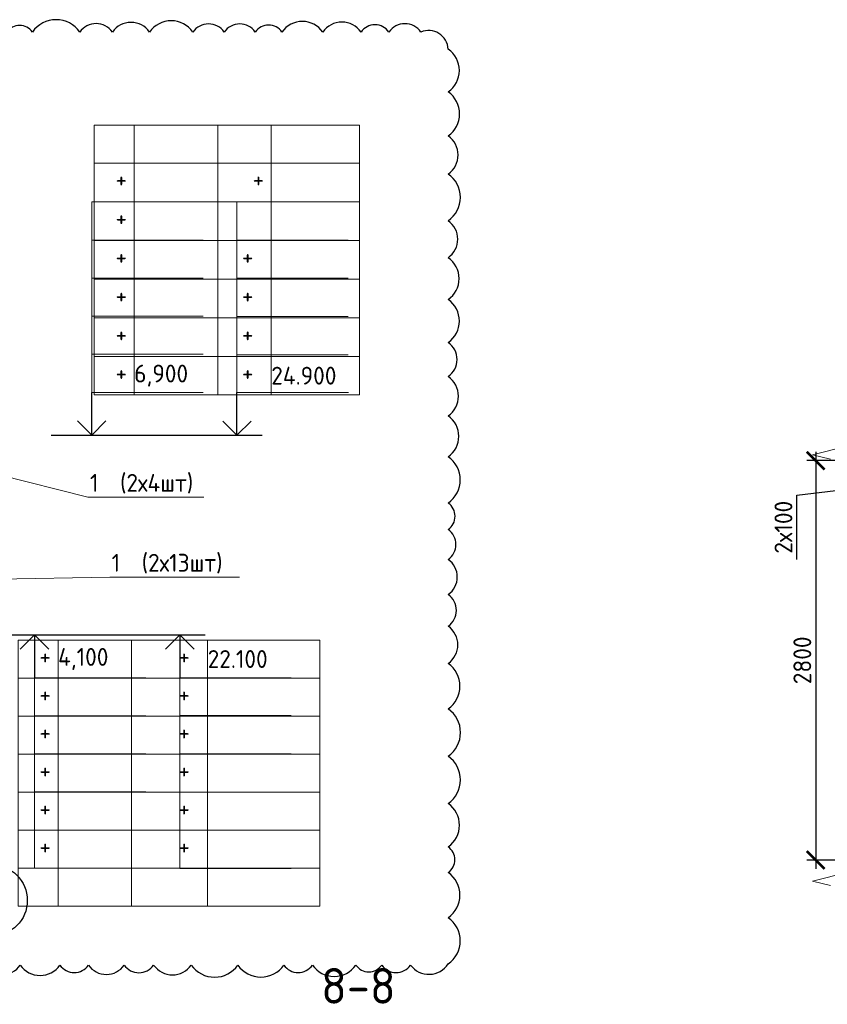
# Model space of a CAD drawing. Header units: millimetres. Extents: x 247266 to 730847, y -636031 to 10052.
# Tile 263 of 330: x 578768 to 590100, y -179064 to -165259. Entities that reach past the tile are written whole.
import ezdxf
from ezdxf import colors
from ezdxf.entities.mleader import LeaderData, LeaderLine
from ezdxf.math import Vec2, Vec3

# ---------------------------------------------------------------- set-up
doc = ezdxf.new("R2010")
doc.units = ezdxf.units.MM
doc.linetypes.add('______5', pattern=[1100, 800, -100, 100, -100])
for name, color, linetype, lineweight in [('AF_Stena', 7, 'Continuous', 18), ('RAZMER', 7, 'Continuous', 15), ('АС-Таблицы', 7, 'Continuous', 20), ('Оси', 7, '______5', 18), ('отметки', 7, 'Continuous', 18), ('подоснова', 7, 'Continuous', 5)]:
    doc.layers.add(name, color=color, linetype=linetype, lineweight=lineweight)
doc.layers.add('Исправления', color=1, linetype='Continuous')
doc.layers.add('РАЗМЕРЫ', color=7, linetype='Continuous')
doc.styles.add('GOST-2.304_Type-B', font='GOST_Common.ttf')
doc.styles.add('ГОСТ', font='GOST_Common.ttf')
doc.dimstyles.new('мой 25', dxfattribs={"dimscale": 100, "dimtxt": 2.5, "dimasz": 2.5, "dimexe": 1.25, "dimexo": 0.625, "dimtad": 1, "dimdec": 0, "dimlfac": 0.5, "dimtxsty": 'GOST-2.304_Type-B', "dimblk": 'ARCHTICK', "dimcen": 2.5, "dimdle": 1.25, "dimaunit": 1, "dimadec": 1, "dimazin": 2, "dimtfac": 1, "dimtdec": 0, "dimtmove": 1, "dimatfit": 3, "dimfxl": 6, "dimfxlon": 1, "dimtfill": 1, "dimlwd": -1, "dimlwe": -1, "dimarcsym": 0})

# ---------------------------------------------------------------- blocks, each defined once
blk = doc.blocks.new('_ArchTick')
at = {"color": 0, "linetype": 'ByBlock', "const_width": 0.15}
blk.add_lwpolyline([(-0.5, -0.5), (0.5, 0.5)], dxfattribs=at)
blk = doc.blocks.new('*D825')
at = {"layer": 'DEFPOINTS', "color": 0, "ltscale": 100}
for p in [(590382, -171441), (589937, -177041), (592256, -177041)]:
    blk.add_point(p, dxfattribs=at)
at = {"layer": 'РАЗМЕРЫ', "color": 0, "linetype": 'Continuous'}
for p, q in [((589937, -171316), (589937, -177166)), ((590320, -171441), (589812, -171441)), ((590537, -177041), (589812, -177041))]:
    blk.add_line(p, q, dxfattribs=at)
at = {"layer": 'РАЗМЕРЫ', "color": 0, "ltscale": 100, "xscale": 250, "yscale": 250, "zscale": 250}
for p, rotation in [((589937, -171441), 90), ((589937, -177041), 270)]:
    blk.add_blockref('_ArchTick', p, dxfattribs=dict(at, rotation=rotation))
at = {"layer": 'РАЗМЕРЫ', "color": 0, "lineweight": 0, "ltscale": 100, "insert": (589749, -174241), "char_height": 250, "attachment_point": 5, "rotation": 90, "style": 'GOST-2.304_Type-B', "bg_fill": 3, "box_fill_scale": 1.1, "bg_fill_color": 256, "bg_fill_true_color": 13158600, "bg_fill_transparency": 0}
blk.add_mtext('2800', dxfattribs=at)
blk = doc.blocks.new('*D831')
at = {"layer": 'DEFPOINTS', "color": 0, "ltscale": 100}
for p in [(591791, -171541), (591187, -171951), (591479, -171951)]:
    blk.add_point(p, dxfattribs=at)
at = {"layer": 'РАЗМЕРЫ', "color": 0, "linetype": 'Continuous'}
for p, q in [((591187, -171416), (591187, -172076)), ((591729, -171541), (591062, -171541)), ((589672, -171924), (591187, -171746)), ((589672, -172825), (589672, -171924)), ((591417, -171951), (591062, -171951))]:
    blk.add_line(p, q, dxfattribs=at)
at = {"layer": 'РАЗМЕРЫ', "color": 0, "ltscale": 100, "xscale": 250, "yscale": 250, "zscale": 250}
for p, rotation in [((591187, -171541), 90), ((591187, -171951), 270)]:
    blk.add_blockref('_ArchTick', p, dxfattribs=dict(at, rotation=rotation))
at = {"layer": 'РАЗМЕРЫ', "color": 0, "lineweight": 0, "ltscale": 100, "insert": (589484, -172375), "char_height": 250, "attachment_point": 5, "rotation": 90, "style": 'GOST-2.304_Type-B', "bg_fill": 3, "box_fill_scale": 1.1, "bg_fill_color": 256, "bg_fill_true_color": 13158600, "bg_fill_transparency": 0}
blk.add_mtext('2х100', dxfattribs=at)
blk = doc.blocks.new('NSY101')
at = {"color": 0, "linetype": 'ByBlock', "lineweight": -2}
blk.add_circle((0, 0), 50, dxfattribs=at)
blk = doc.blocks.new('*T3259')
at = {"layer": 'DEFPOINTS', "color": 8, "linetype": 'ByBlock', "lineweight": 0}
for p, q in [((0, 0), (3722, 0)), ((0, 0), (0, -3781)), ((561, 0), (561, -3781)), ((1734, 0), (1734, -3781)), ((2484, 0), (2484, -3781)), ((3722, 0), (3722, -3781)), ((0, -533), (3722, -533)), ((0, -1076), (3722, -1076)), ((0, -1619), (3722, -1619)), ((0, -2162), (3722, -2162)), ((0, -2705), (3722, -2705)), ((0, -3247), (3722, -3247)), ((0, -3781), (3722, -3781))]:
    blk.add_line(p, q, dxfattribs=at)
at = {"layer": 'АС-Таблицы', "color": 0, "char_height": 250, "style": 'ГОСТ'}
for s, insert, width, attachment_point in [('+', (461, -633), 361.22, 3), ('+', (2384, -633), 550, 3), ('+', (461, -1176), 361.22, 3), ('+', (461, -1719), 361.22, 3), ('+', (2234, -1719), 250, 3), ('+', (461, -2262), 361.22, 3), ('+', (2234, -2262), 250, 3), ('+', (461, -2805), 361.22, 3), ('+', (2234, -2805), 250, 3), ('+', (461, -3347), 361.22, 3), ('6,900', (561, -3514), 1173.09, 4), ('+', (2234, -3347), 250, 3), ('24.900', (2484, -3514), 1237.25, 4)]:
    blk.add_mtext(s, dxfattribs=dict(at, insert=insert, width=width, attachment_point=attachment_point))
blk = doc.blocks.new('*T3260')
at = {"layer": 'DEFPOINTS', "color": 8, "linetype": 'ByBlock', "lineweight": 0}
for p, q in [((0, 3733), (4233, 3733)), ((0, 0), (0, 3733)), ((561, 0), (561, 3733)), ((1592, 0), (1592, 3733)), ((2660, 0), (2660, 3733)), ((4233, 0), (4233, 3733)), ((0, 3200), (4233, 3200)), ((0, 2667), (4233, 2667)), ((0, 2133), (4233, 2133)), ((0, 1600), (4233, 1600)), ((0, 1067), (4233, 1067)), ((0, 533), (4233, 533)), ((0, 0), (4233, 0))]:
    blk.add_line(p, q, dxfattribs=at)
at = {"layer": 'АС-Таблицы', "color": 0, "char_height": 250, "style": 'ГОСТ'}
for s, insert, width, attachment_point in [('+', (461, 3633), 361.22, 3), ('4,100', (561, 3467), 1031, 4), ('+', (2410, 3633), 568.04, 3), ('22.100', (2660, 3467), 1573.13, 4), ('+', (461, 3100), 361.22, 3), ('+', (2410, 3100), 568.04, 3), ('+', (461, 2567), 361.22, 3), ('+', (2410, 2567), 568.04, 3), ('+', (461, 2033), 361.22, 3), ('+', (2410, 2033), 568.04, 3), ('+', (461, 1500), 361.22, 3), ('+', (2410, 1500), 568.04, 3), ('+', (461, 967), 361.22, 3), ('+', (2410, 967), 568.04, 3)]:
    blk.add_mtext(s, dxfattribs=dict(at, insert=insert, width=width, attachment_point=attachment_point))
blk = doc.blocks.new('_None')

msp = doc.modelspace()

# ---------------------------------------------------------------- linework, layer by layer
for points in [[(579211.06, -171085.29), (582172.03, -171085.29)], [(579636.12, -171085.29), (580470.69, -171085.29)], [(578408.49, -173885.15), (581369.46, -173885.15)], [(578833.55, -173885.15), (579668.12, -173885.15)]]:
    msp.add_lwpolyline(points)
at = {"layer": 'AF_Stena', "lineweight": 20}
for points in [[(590392.87, -171233.34), (589892.87, -171358.34)], [(589892.87, -171358.34), (590142.87, -171420.84)], [(590392.87, -177211.68), (589892.87, -177336.68)], [(589892.87, -177336.68), (590142.87, -177399.18)]]:
    msp.add_lwpolyline(points, dxfattribs=at)
at = {"layer": 'RAZMER', "ltscale": 100}
for p, q in [((579778.97, -170637.93), (579778.97, -167814.2)), ((579780.49, -167814.2), (581342.99, -167814.2)), ((581816.61, -170486.16, 0), (581816.61, -167811.56)), ((581816.61, -167811.56), (583379.11, -167811.56)), ((579780.49, -168347.54), (581342.99, -168347.54)), ((581816.61, -168347.54), (583379.11, -168347.54)), ((579780.49, -168883.52), (581342.99, -168883.52)), ((581816.61, -168880.87), (583379.11, -168880.87)), ((579780.49, -169416.85), (581342.99, -169416.85)), ((581816.61, -169419.5, 0), (583379.11, -169419.5, 0)), ((579780.49, -169950.18), (581342.99, -169950.18)), ((581816.61, -169955.48, 0), (583379.11, -169955.48, 0)), ((581816.61, -170638.81, 0), (581816.61, -170038.81, 0)), ((579780.49, -170483.52), (581342.99, -170483.52)), ((581818.13, -170484.39, 0), (583380.63, -170484.39, 0)), ((578976.4, -174332.5), (578976.4, -177156.23)), ((578976.4, -174332.5), (578976.4, -177156.23)), ((581014.03, -174331.63, 0), (581014.03, -174931.63, 0)), ((581014.03, -174331.63, 0), (581014.03, -174931.63, 0)), ((578977.92, -174486.92), (580540.42, -174486.92)), ((581014.03, -174484.27, 0), (581014.03, -177158.88)), ((581015.56, -174486.04, 0), (582578.06, -174486.04, 0)), ((578977.92, -175020.25), (580540.42, -175020.25)), ((581014.03, -175014.96, 0), (582576.53, -175014.96, 0)), ((578977.92, -175553.59), (580540.42, -175553.59)), ((581014.03, -175550.94, 0), (582576.53, -175550.94, 0)), ((578977.92, -176086.92), (580540.42, -176086.92)), ((581014.03, -176089.57), (582576.53, -176089.57)), ((578977.92, -176622.9), (580540.42, -176622.9)), ((581014.03, -176622.9), (582576.53, -176622.9)), ((578977.92, -177156.23), (580540.42, -177156.23)), ((581014.03, -177158.88), (582576.53, -177158.88))]:
    msp.add_line(p, q, dxfattribs=at)
at = {"layer": 'Исправления'}
msp.add_lwpolyline([(578265.41, -178514.19, 0.52056705), (578776.53, -178514.19, 0.52056705), (579333.13, -178514.19, 0.52056705), (579733.51, -178514.19, 0.52056705), (580235.24, -178514.19, 0.52056705), (580647.93, -178514.19, 0.52056705), (581176.6, -178514.19, 0.52056705), (581828.88, -178514.19, 0.52056705), (582474.92, -178514.19, 0.52056705), (582875.25, -178514.19, 0.52056705), (583484.74, -178514.19, 0.52056705), (583847.36, -178514.19, 0.52056705), (584252, -178514.19, 0.52056705), (584780.33, -178497.84, 0.52056705), (584780.33, -177849.38, 0.52056705), (584780.33, -177216.95, 0.52056705), (584780.33, -176856.75, 0.52056705), (584780.33, -176249.09, 0.52056705), (584780.33, -175585.71, 0.52056705), (584780.33, -174921.36, 0.52056705), (584780.33, -174284.68, 0.52056705), (584780.33, -173763.03, 0.52056705), (584780.33, -173318.6, 0.52056705), (584780.33, -172826.34, 0.52056705), (584780.33, -172407.38, 0.52056705), (584780.33, -172035.35, 0.52056705), (584780.33, -171386.86, 0.52056705), (584780.33, -170813.37, 0.52056705), (584780.33, -170261.84, 0.52056705), (584780.33, -169785.28, 0.52056705), (584780.33, -169182.93, 0.52056705), (584780.33, -168595.69, 0.52056705), (584780.33, -168078.03, 0.52056705), (584780.33, -167422.39, 0.52056705), (584780.33, -166888.59, 0.52056705), (584780.33, -166271.91, 0.52056705), (584780.33, -165670.02, 0.52056705), (584398.16, -165431.81, 0.52056705), (583949.16, -165431.81, 0.52056705), (583557.69, -165431.81, 0.52056705), (583020.46, -165431.81, 0.52056705), (582448.25, -165431.81, 0.52056705), (582072.98, -165431.81, 0.52056705), (581638.32, -165431.81, 0.52056705), (581198.62, -165431.81, 0.52056705), (580590.7, -165431.81, 0.52056705), (580069.58, -165431.81, 0.52056705), (579612.11, -165431.81, 0.52056705), (578946.83, -165431.81, 0.52056705), (578589.77, -165431.81, 0.52056705)], format="xyb", dxfattribs=at)
at = {"layer": 'отметки', "linetype": 'Continuous', "lineweight": 25, "ltscale": 100}
for p, q in [((579778.97, -171085.29), (579778.97, -170485.29)), ((581816.61, -171086.16, 0), (581816.61, -170486.16, 0)), ((578976.4, -173885.15), (578976.4, -174485.15)), ((581014.03, -173884.27, 0), (581014.03, -174484.27, 0))]:
    msp.add_line(p, q, dxfattribs=at)
for points in [[(579578.97, -170885.29), (579778.97, -171085.29), (579978.97, -170885.29)], [(578776.4, -174085.15), (578976.4, -173885.15), (579176.4, -174085.15)]]:
    msp.add_lwpolyline(points, dxfattribs=at)
at = {"layer": 'отметки', "linetype": 'Continuous', "lineweight": 25, "ltscale": 100, "elevation": 0}
for points in [[(581616.61, -170886.16), (581816.61, -171086.16), (582016.61, -170886.16)], [(580814.03, -174084.27), (581014.03, -173884.27), (581214.03, -174084.27)]]:
    msp.add_lwpolyline(points, dxfattribs=at)

# ---------------------------------------------------------------- block references
for name, p in [('*T3259', (579813.86, -166735.41)), ('*T3260', (578745.69, -177689.57))]:
    msp.add_blockref(name, p)
at = {"layer": 'Оси', "linetype": 'Continuous', "lineweight": 25, "transparency": 33554687, "xscale": 9.999999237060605, "yscale": 9.999999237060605, "zscale": 9.999999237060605}
msp.add_blockref('NSY101', (578375.6, -177607.37), dxfattribs=at)

# ---------------------------------------------------------------- texts
at = {"layer": 'РАЗМЕРЫ', "insert": (583520.07, -178805.13), "char_height": 500, "attachment_point": 5, "style": 'GOST-2.304_Type-B'}
msp.add_mtext_dynamic_manual_height_columns('8-8', width=3941.2128, gutter_width=625, heights=[0], dxfattribs=at)

# ---------------------------------------------------------------- leaders
at = {"layer": 'подоснова'}
ml = msp.add_multileader_mtext('Standard', dxfattribs=at)
ml.set_content('1  (2х4шт)', color=256, style='GOST-2.304_Type-B')
ml.set_leader_properties(color=256, linetype='ByLayer', lineweight=15)
ml.set_arrow_properties(name='NONE')
ml.build(insert=Vec2(0, 0))
ml.multileader.update_dxf_attribs({"text_left_attachment_type": 6, "text_right_attachment_type": 6, "dogleg_length": 10, "arrow_head_size": 18})
ctx = ml.context
ctx.base_point, ctx.char_height, ctx.arrow_head_size, ctx.landing_gap_size, ctx.plane_origin = Vec3(579735.38, -171927.91), 250, 18, 20, Vec3(576618.84, -168552.72)
ctx.left_attachment, ctx.right_attachment, ctx.text_align_type = 6, 6, 1
notes = []
notes.append((ctx, [(0, (1, 1, 0), (579724.76, -171952.93), (1, 0), 10, [(0, [(577907.84, -171497.39)], 0, [])])]))
ctx.mtext.insert, ctx.mtext.alignment, ctx.mtext.flow_direction = Vec3(580478.49, -171627.91), 2, 5
ml = msp.add_multileader_mtext('Standard', dxfattribs=at)
ml.set_content('1  (2х13шт)', color=256, style='GOST-2.304_Type-B')
ml.set_leader_properties(color=256, linetype='ByLayer', lineweight=15)
ml.set_arrow_properties(name='NONE')
ml.build(insert=Vec2(0, 0))
ml.multileader.update_dxf_attribs({"text_left_attachment_type": 6, "text_right_attachment_type": 6, "dogleg_length": 10, "arrow_head_size": 18})
ctx = ml.context
ctx.base_point, ctx.char_height, ctx.arrow_head_size, ctx.landing_gap_size, ctx.plane_origin = Vec3(580042.88, -173047.89), 250, 18, 20, Vec3(576618.84, -170168.64)
ctx.left_attachment, ctx.right_attachment, ctx.text_align_type = 6, 6, 1
notes.append((ctx, [(0, (1, 1, 0), (580032.21, -173072.92), (1, 0), 10, [(0, [(577907.84, -173113.3)], 0, [])])]))
ctx.mtext.insert, ctx.mtext.alignment, ctx.mtext.flow_direction = Vec3(580835.99, -172747.89), 2, 5
for ctx, leaders in notes:
    for number, flags, end, landing, length, lines in leaders:
        leader = LeaderData()
        leader.index, (leader.has_last_leader_line, leader.has_dogleg_vector, leader.attachment_direction) = number, flags
        leader.last_leader_point, leader.dogleg_vector, leader.dogleg_length = Vec3(end), Vec3(landing), length
        for number, points, colour, breaks in lines:
            line = LeaderLine()
            line.index, line.vertices, line.color, line.breaks = number, Vec3.list(points), colors.encode_raw_color(colour), breaks
            leader.lines.append(line)
        ctx.leaders.append(leader)

# ---------------------------------------------------------------- next in the draw order: dimensions: what is measured, and where the dimension line sits
at = {"layer": 'РАЗМЕРЫ', "lineweight": 0}
dim = msp.add_linear_dim(base=(589936.89, -177040.84), p1=(590382.41, -171440.84), p2=(592255.68, -177040.84), angle=90, dimstyle='мой 25', dxfattribs=at)
dim.commit()
dim.dimension.update_dxf_attribs({"geometry": '*D825', "text_midpoint": (589749.27, -174240.84)})

# ---------------------------------------------------------------- next in the draw order: dimensions: what is measured, and where the dimension line sits
dim = msp.add_linear_dim(base=(591186.73, -171950.84), p1=(591791.45, -171540.99), p2=(591479.03, -171950.84), angle=90, text='2х100', dimstyle='мой 25', dxfattribs=at)
dim.commit()
dim.dimension.update_dxf_attribs({"geometry": '*D831', "text_midpoint": (589671.85, -171986.76), "dimtype": 160})

doc.saveas('drawing.dxf')
